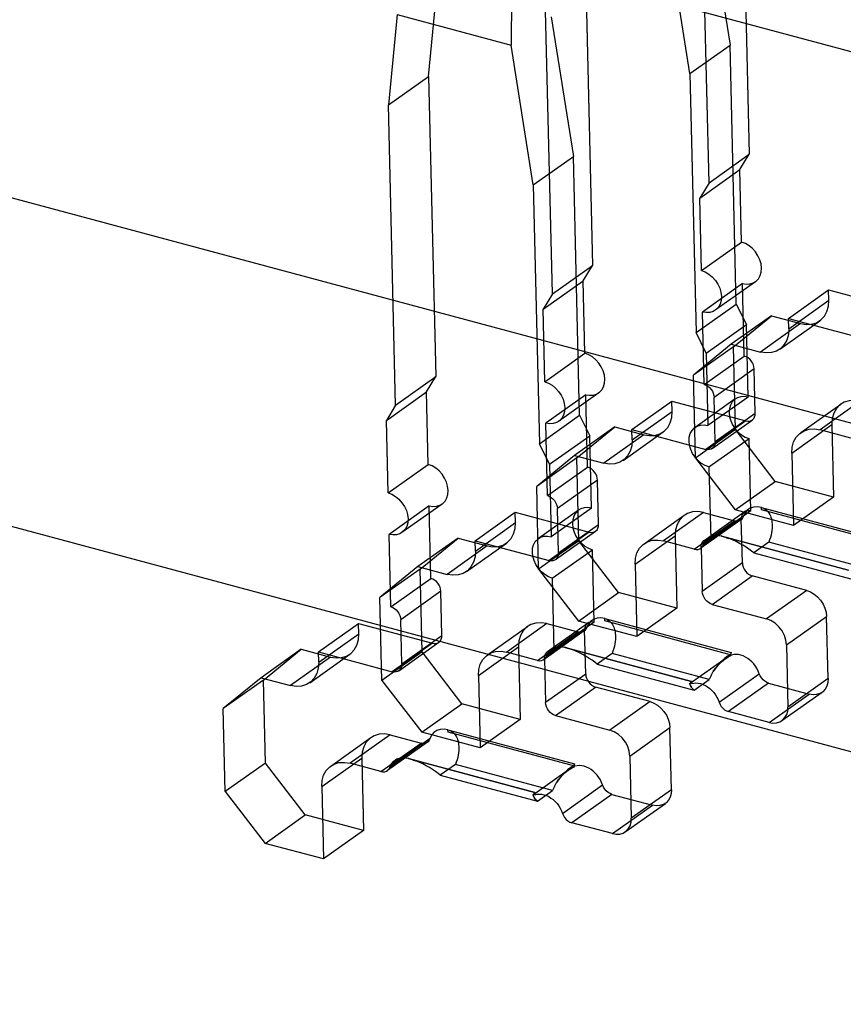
# Model space of a CAD drawing. Header units: millimetres. Extents: x 6 to 414, y 7 to 290.
# Tile 262 of 341: x 194.141 to 194.497, y 135.113 to 135.539. Entities that reach past the tile are written whole.
import ezdxf

# ---------------------------------------------------------------- set-up
doc = ezdxf.new("R2010")
doc.units = ezdxf.units.MM
doc.header["$LTSCALE"] = 23.1
doc.layers.get('0').update_dxf_attribs({"linetype": 'CONTINUOUS'})
doc.layers.add('_60383', color=7, linetype='CONTINUOUS')

msp = doc.modelspace()

# ---------------------------------------------------------------- linework, layer by layer
at = {"color": 6, "linetype": 'Continuous'}
for p, q in [((194.45305, 135.61037), (194.45612, 135.48056)), ((194.43878, 135.46826), (194.4357, 135.59807)), ((194.43832, 135.58812), (194.44789, 135.52773)), ((194.43054, 135.51543), (194.42097, 135.57582)), ((194.35349, 135.56412), (194.35322, 135.52776)), ((194.3853, 135.56232), (194.38837, 135.43251)), ((194.31754, 135.51426), (194.32132, 135.55328)), ((194.37103, 135.42021), (194.36795, 135.55001)), ((194.30397, 135.54098), (194.3002, 135.50196)), ((194.30397, 135.54098), (194.35322, 135.52776)), ((194.37057, 135.54006), (194.38014, 135.47968)), ((194.36279, 135.46738), (194.35322, 135.52776)), ((194.43054, 135.51543), (194.44789, 135.52773)), ((194.45054, 135.41583), (194.44789, 135.52773)), ((194.3002, 135.50196), (194.31754, 135.51426)), ((194.31754, 135.51426), (194.32062, 135.38446)), ((194.43054, 135.51543), (194.43319, 135.40353)), ((194.30327, 135.37216), (194.3002, 135.50196)), ((194.36279, 135.46738), (194.38014, 135.47968)), ((194.38279, 135.36778), (194.38014, 135.47968)), ((194.43878, 135.46826), (194.45612, 135.48056)), ((194.45211, 135.47394), (194.45612, 135.48056)), ((194.43476, 135.46164), (194.45211, 135.47394)), ((194.45285, 135.44261), (194.45211, 135.47394)), ((194.36279, 135.46738), (194.36544, 135.35547)), ((194.43878, 135.46826), (194.43476, 135.46164)), ((194.4355, 135.43031), (194.43476, 135.46164)), ((194.4355, 135.43031), (194.45285, 135.44261)), ((194.37103, 135.42021), (194.38837, 135.43251)), ((194.38435, 135.42589), (194.38837, 135.43251)), ((194.36701, 135.41358), (194.38435, 135.42589)), ((194.3851, 135.39455), (194.38435, 135.42589)), ((194.45327, 135.4247), (194.43593, 135.4124)), ((194.45885, 135.4255), (194.4415, 135.4132)), ((194.45402, 135.39337), (194.45327, 135.4247)), ((194.47316, 135.40963), (194.49051, 135.42193)), ((194.49051, 135.42193), (194.52243, 135.41337)), ((194.49062, 135.41746), (194.49051, 135.42193)), ((194.37103, 135.42021), (194.36701, 135.41358)), ((194.36775, 135.38225), (194.36701, 135.41358)), ((194.43319, 135.40353), (194.45054, 135.41583)), ((194.45054, 135.41583), (194.45492, 135.40695)), ((194.47327, 135.40516), (194.49062, 135.41746)), ((194.43667, 135.38107), (194.43593, 135.4124)), ((194.46573, 135.41079), (194.44839, 135.39849)), ((194.44935, 135.3974), (194.46573, 135.41079)), ((194.46573, 135.41079), (194.47833, 135.40741)), ((194.47316, 135.40963), (194.50509, 135.40107)), ((194.47327, 135.40516), (194.47316, 135.40963)), ((194.43758, 135.39465), (194.45492, 135.40695)), ((194.45567, 135.37562), (194.45492, 135.40695)), ((194.47833, 135.40741), (194.46099, 135.39511)), ((194.46935, 135.3963), (194.48669, 135.4086)), ((194.43758, 135.39465), (194.43319, 135.40353)), ((194.44839, 135.39849), (194.43201, 135.3851)), ((194.44935, 135.3974), (194.43201, 135.3851)), ((194.44839, 135.39849), (194.46099, 135.39511)), ((194.4502, 135.36159), (194.44935, 135.3974)), ((194.36775, 135.38225), (194.3851, 135.39455)), ((194.43667, 135.38107), (194.45402, 135.39337)), ((194.43758, 135.39465), (194.43832, 135.36332)), ((194.30327, 135.37216), (194.32062, 135.38446)), ((194.3166, 135.37783), (194.32062, 135.38446)), ((194.43286, 135.34929), (194.43201, 135.3851)), ((194.45832, 135.38777), (194.44098, 135.37547)), ((194.45877, 135.36866), (194.45832, 135.38777)), ((194.29926, 135.36553), (194.3166, 135.37783)), ((194.31734, 135.3465), (194.3166, 135.37783)), ((194.38552, 135.37665), (194.36818, 135.36435)), ((194.39109, 135.37744), (194.37375, 135.36514)), ((194.38626, 135.34532), (194.38552, 135.37665)), ((194.45567, 135.37562), (194.43832, 135.36332)), ((194.44143, 135.35636), (194.44098, 135.37547)), ((194.30327, 135.37216), (194.29926, 135.36553)), ((194.40541, 135.36158), (194.42276, 135.37388)), ((194.42276, 135.37388), (194.45468, 135.36531)), ((194.42286, 135.36941), (194.42276, 135.37388)), ((194.45009, 135.37482), (194.43275, 135.36252)), ((194.47847, 135.3603), (194.49581, 135.3726)), ((194.50417, 135.37379), (194.48683, 135.36149)), ((194.36544, 135.35547), (194.38279, 135.36778)), ((194.38279, 135.36778), (194.38717, 135.3589)), ((194.40552, 135.3571), (194.42286, 135.36941)), ((194.44143, 135.35636), (194.45877, 135.36866)), ((194.3, 135.3342), (194.29926, 135.36553)), ((194.36892, 135.33302), (194.36818, 135.36435)), ((194.39798, 135.36274), (194.38063, 135.35044)), ((194.3816, 135.34934), (194.39798, 135.36274)), ((194.39798, 135.36274), (194.41058, 135.35936)), ((194.45468, 135.36531), (194.43734, 135.35301)), ((194.44012, 135.35341), (194.45747, 135.36571)), ((194.47454, 135.35144), (194.49189, 135.36375)), ((194.49189, 135.36375), (194.49263, 135.33241)), ((194.36983, 135.34659), (194.38717, 135.3589)), ((194.38791, 135.32756), (194.38717, 135.3589)), ((194.41058, 135.35936), (194.39323, 135.34706)), ((194.40159, 135.34825), (194.41894, 135.36055)), ((194.40541, 135.36158), (194.43734, 135.35301)), ((194.40552, 135.3571), (194.40541, 135.36158)), ((194.4502, 135.36159), (194.43286, 135.34929)), ((194.46743, 135.33918), (194.4502, 135.36159)), ((194.50015, 135.35792), (194.48683, 135.36149)), ((194.36983, 135.34659), (194.36544, 135.35547)), ((194.43874, 135.34541), (194.45609, 135.35771)), ((194.45683, 135.32638), (194.45609, 135.35771)), ((194.38063, 135.35044), (194.36426, 135.33704)), ((194.38063, 135.35044), (194.39323, 135.34706)), ((194.47454, 135.35144), (194.47529, 135.32011)), ((194.3, 135.3342), (194.31734, 135.3465)), ((194.3816, 135.34934), (194.36426, 135.33704)), ((194.36892, 135.33302), (194.38626, 135.34532)), ((194.36983, 135.34659), (194.37057, 135.31526)), ((194.38245, 135.31354), (194.3816, 135.34934)), ((194.43286, 135.34929), (194.45008, 135.32687)), ((194.43874, 135.34541), (194.43949, 135.31408)), ((194.3651, 135.30123), (194.36426, 135.33704)), ((194.39057, 135.33971), (194.37323, 135.32741)), ((194.39102, 135.32061), (194.39057, 135.33971)), ((194.45008, 135.32687), (194.46743, 135.33918)), ((194.49263, 135.33241), (194.46743, 135.33918)), ((194.31777, 135.3286), (194.30042, 135.31629)), ((194.32334, 135.32939), (194.306, 135.31709)), ((194.31851, 135.29726), (194.31777, 135.3286)), ((194.49263, 135.33241), (194.47529, 135.32011)), ((194.33766, 135.31353), (194.355, 135.32583)), ((194.355, 135.32583), (194.38693, 135.31726)), ((194.35511, 135.32135), (194.355, 135.32583)), ((194.38234, 135.32677), (194.36499, 135.31447)), ((194.38791, 135.32756), (194.37057, 135.31526)), ((194.37368, 135.30831), (194.37323, 135.32741)), ((194.41071, 135.31224), (194.42806, 135.32455)), ((194.43642, 135.32574), (194.41907, 135.31344)), ((194.45683, 135.32638), (194.43629, 135.31178)), ((194.43642, 135.32574), (194.44974, 135.32216)), ((194.4367, 135.31368), (194.45404, 135.32598)), ((194.47529, 135.32011), (194.45008, 135.32687)), ((194.33777, 135.30905), (194.35511, 135.32135)), ((194.37368, 135.30831), (194.39102, 135.32061)), ((194.4324, 135.30986), (194.44974, 135.32216)), ((194.45253, 135.32256), (194.43518, 135.31026)), ((194.43539, 135.31073), (194.45274, 135.32303)), ((194.45319, 135.30393), (194.45274, 135.32303)), ((194.30117, 135.28496), (194.30042, 135.31629)), ((194.38693, 135.31726), (194.36958, 135.30496)), ((194.37237, 135.30536), (194.38971, 135.31766)), ((194.40679, 135.30339), (194.42414, 135.31569)), ((194.42414, 135.31569), (194.42488, 135.28436)), ((194.33023, 135.31469), (194.31288, 135.30238)), ((194.31385, 135.30129), (194.33023, 135.31469)), ((194.34283, 135.31131), (194.32548, 135.299)), ((194.33023, 135.31469), (194.34283, 135.31131)), ((194.33384, 135.3002), (194.35119, 135.3125)), ((194.33766, 135.31353), (194.36958, 135.30496)), ((194.33777, 135.30905), (194.33766, 135.31353)), ((194.38245, 135.31354), (194.3651, 135.30123)), ((194.39967, 135.29112), (194.38245, 135.31354)), ((194.4324, 135.30986), (194.41907, 135.31344)), ((194.4646, 135.31288), (194.4581, 135.30826)), ((194.50661, 135.30161), (194.4646, 135.31288)), ((194.37099, 135.29736), (194.38834, 135.30966)), ((194.38908, 135.27833), (194.38834, 135.30966)), ((194.43539, 135.31073), (194.43584, 135.29163)), ((194.4581, 135.30826), (194.5001, 135.29699)), ((194.40679, 135.30339), (194.40753, 135.27206)), ((194.45319, 135.30393), (194.43584, 135.29163)), ((194.31288, 135.30238), (194.2965, 135.28899)), ((194.31385, 135.30129), (194.2965, 135.28899)), ((194.31288, 135.30238), (194.32548, 135.299)), ((194.3147, 135.26548), (194.31385, 135.30129)), ((194.3651, 135.30123), (194.38233, 135.27882)), ((194.30117, 135.28496), (194.31851, 135.29726)), ((194.37099, 135.29736), (194.37173, 135.26603)), ((194.44015, 135.28602), (194.4575, 135.29833)), ((194.48102, 135.29201), (194.4575, 135.29833)), ((194.32282, 135.29166), (194.30547, 135.27936)), ((194.32327, 135.27256), (194.32282, 135.29166)), ((194.38233, 135.27882), (194.39967, 135.29112)), ((194.42488, 135.28436), (194.39967, 135.29112)), ((194.48102, 135.29201), (194.46367, 135.27971)), ((194.29735, 135.25318), (194.2965, 135.28899)), ((194.44015, 135.28602), (194.46367, 135.27971)), ((194.42488, 135.28436), (194.40753, 135.27206)), ((194.26991, 135.26547), (194.28725, 135.27777)), ((194.28725, 135.27777), (194.31918, 135.26921)), ((194.28736, 135.2733), (194.28725, 135.27777)), ((194.30593, 135.26026), (194.30547, 135.27936)), ((194.36867, 135.27769), (194.35132, 135.26538)), ((194.38908, 135.27833), (194.36853, 135.26373)), ((194.36867, 135.27769), (194.38199, 135.27411)), ((194.36895, 135.26563), (194.38629, 135.27793)), ((194.40753, 135.27206), (194.38233, 135.27882)), ((194.47229, 135.26851), (194.48963, 135.28081)), ((194.49027, 135.25395), (194.48963, 135.28081)), ((194.27001, 135.261), (194.28736, 135.2733)), ((194.34296, 135.26419), (194.36031, 135.27649)), ((194.36464, 135.26181), (194.38199, 135.27411)), ((194.38477, 135.27451), (194.36743, 135.26221)), ((194.36764, 135.26268), (194.38498, 135.27498)), ((194.38544, 135.25588), (194.38498, 135.27498)), ((194.31918, 135.26921), (194.30183, 135.25691)), ((194.30462, 135.2573), (194.32196, 135.26961)), ((194.30593, 135.26026), (194.32327, 135.27256)), ((194.26247, 135.26663), (194.24513, 135.25433)), ((194.2461, 135.25324), (194.26247, 135.26663)), ((194.26247, 135.26663), (194.27507, 135.26325)), ((194.26609, 135.25214), (194.28343, 135.26444)), ((194.26991, 135.26547), (194.30183, 135.25691)), ((194.27001, 135.261), (194.26991, 135.26547)), ((194.3147, 135.26548), (194.29735, 135.25318)), ((194.33192, 135.24307), (194.3147, 135.26548)), ((194.33904, 135.25534), (194.35638, 135.26764)), ((194.36464, 135.26181), (194.35132, 135.26538)), ((194.35638, 135.26764), (194.35712, 135.23631)), ((194.39685, 135.26482), (194.39035, 135.26021)), ((194.43885, 135.25355), (194.39685, 135.26482)), ((194.47229, 135.26851), (194.47292, 135.24165)), ((194.27507, 135.26325), (194.25773, 135.25095)), ((194.36764, 135.26268), (194.36809, 135.24357)), ((194.39035, 135.26021), (194.43235, 135.24894)), ((194.44621, 135.26282), (194.43023, 135.25148)), ((194.38544, 135.25588), (194.36809, 135.24357)), ((194.44318, 135.2437), (194.46053, 135.256)), ((194.24513, 135.25433), (194.22875, 135.24094)), ((194.2461, 135.25324), (194.22875, 135.24094)), ((194.24513, 135.25433), (194.25773, 135.25095)), ((194.24694, 135.21743), (194.2461, 135.25324)), ((194.29735, 135.25318), (194.31458, 135.23077)), ((194.33904, 135.25534), (194.33978, 135.22401)), ((194.43235, 135.24894), (194.43885, 135.25355)), ((194.46456, 135.25196), (194.44721, 135.23965)), ((194.46456, 135.25196), (194.48208, 135.24725)), ((194.49027, 135.25395), (194.47292, 135.24165)), ((194.3724, 135.23797), (194.38974, 135.25027)), ((194.41327, 135.24396), (194.38974, 135.25027)), ((194.47031, 135.23575), (194.48765, 135.24805)), ((194.31458, 135.23077), (194.33192, 135.24307)), ((194.35712, 135.23631), (194.33192, 135.24307)), ((194.41327, 135.24396), (194.39592, 135.23166)), ((194.46473, 135.23495), (194.48208, 135.24725)), ((194.2296, 135.20513), (194.22875, 135.24094)), ((194.46473, 135.23495), (194.44721, 135.23965)), ((194.35712, 135.23631), (194.33978, 135.22401)), ((194.3724, 135.23797), (194.39592, 135.23166)), ((194.33978, 135.22401), (194.31458, 135.23077)), ((194.40453, 135.22045), (194.42188, 135.23275)), ((194.42252, 135.2059), (194.42188, 135.23275)), ((194.27521, 135.21614), (194.29255, 135.22844)), ((194.30091, 135.22963), (194.28357, 135.21733)), ((194.29689, 135.21376), (194.31424, 135.22606)), ((194.31702, 135.22646), (194.29968, 135.21415)), ((194.31813, 135.22798), (194.30078, 135.21568)), ((194.30091, 135.22963), (194.31424, 135.22606)), ((194.27129, 135.20728), (194.28863, 135.21959)), ((194.28863, 135.21959), (194.28937, 135.18825)), ((194.40453, 135.22045), (194.40517, 135.1936)), ((194.24694, 135.21743), (194.2296, 135.20513)), ((194.26417, 135.19502), (194.24694, 135.21743)), ((194.29689, 135.21376), (194.28357, 135.21733)), ((194.3291, 135.21677), (194.32259, 135.21216)), ((194.3711, 135.2055), (194.3291, 135.21677)), ((194.37846, 135.21477), (194.36248, 135.20343)), ((194.32259, 135.21216), (194.3646, 135.20089)), ((194.2296, 135.20513), (194.24682, 135.18271)), ((194.27129, 135.20728), (194.27203, 135.17595)), ((194.3646, 135.20089), (194.3711, 135.2055)), ((194.37543, 135.19565), (194.39277, 135.20795)), ((194.42252, 135.2059), (194.40517, 135.1936)), ((194.3968, 135.2039), (194.37946, 135.1916)), ((194.3968, 135.2039), (194.41433, 135.1992)), ((194.39698, 135.1869), (194.41433, 135.1992)), ((194.40256, 135.18769), (194.4199, 135.2)), ((194.24682, 135.18271), (194.26417, 135.19502)), ((194.28937, 135.18825), (194.26417, 135.19502)), ((194.28937, 135.18825), (194.27203, 135.17595)), ((194.39698, 135.1869), (194.37946, 135.1916)), ((194.27203, 135.17595), (194.24682, 135.18271))]:
    msp.add_line(p, q, dxfattribs=at)
at = {"color": 7, "linetype": 'Continuous'}
for p, q in [((194.46141, 135.32793), (194.51614, 135.31324)), ((194.46143, 135.32688), (194.46141, 135.32793)), ((194.5163, 135.31216), (194.46143, 135.32688)), ((194.44406, 135.31563), (194.4988, 135.30094)), ((194.44443, 135.31529), (194.44406, 135.31563)), ((194.49917, 135.30061), (194.44443, 135.31529)), ((194.39366, 135.27988), (194.44839, 135.26519)), ((194.39368, 135.27883), (194.39366, 135.27988)), ((194.44855, 135.26411), (194.39368, 135.27883)), ((194.37631, 135.26757), (194.43105, 135.25289)), ((194.37668, 135.26724), (194.37631, 135.26757)), ((194.43141, 135.25255), (194.37668, 135.26724)), ((194.44839, 135.26519), (194.44805, 135.26435)), ((194.43965, 135.25529), (194.44062, 135.25701)), ((194.43105, 135.25289), (194.43121, 135.25181)), ((194.43968, 135.25534), (194.43885, 135.25355)), ((194.43166, 135.24961), (194.43235, 135.24894)), ((194.3259, 135.23182), (194.38064, 135.21713)), ((194.32593, 135.23078), (194.3259, 135.23182)), ((194.3808, 135.21605), (194.32593, 135.23078)), ((194.30856, 135.21952), (194.36329, 135.20483)), ((194.30893, 135.21919), (194.30856, 135.21952)), ((194.36366, 135.2045), (194.30893, 135.21919)), ((194.38064, 135.21713), (194.3803, 135.2163)), ((194.36329, 135.20483), (194.36345, 135.20375)), ((194.37193, 135.20728), (194.3711, 135.2055)), ((194.3719, 135.20723), (194.37287, 135.20896)), ((194.36391, 135.20156), (194.3646, 135.20089))]:
    msp.add_line(p, q, dxfattribs=at)
at = {"color": 6, "linetype": 'Continuous'}
for points in [[(194.46146, 135.4314), (194.46126, 135.43318), (194.46075, 135.43498), (194.45994, 135.43673), (194.45885, 135.43839), (194.45756, 135.43984), (194.45609, 135.44105), (194.45451, 135.44198), (194.45285, 135.44261)], [(194.45327, 135.4247), (194.4549, 135.42444), (194.45646, 135.42452), (194.45789, 135.42495), (194.45915, 135.42573), (194.46016, 135.4268), (194.4609, 135.42813), (194.46134, 135.42968), (194.46146, 135.4314)], [(194.4355, 135.43031), (194.43714, 135.4297), (194.43872, 135.42877), (194.44019, 135.42756), (194.44151, 135.42609), (194.44258, 135.42446), (194.44339, 135.42271), (194.44391, 135.42091), (194.44412, 135.4191)], [(194.44412, 135.4191), (194.444, 135.4174), (194.44356, 135.41586), (194.44283, 135.41452), (194.44181, 135.41343), (194.44057, 135.41266), (194.43914, 135.41222), (194.43759, 135.41213), (194.43593, 135.4124)], [(194.47833, 135.40741), (194.48077, 135.40701), (194.48311, 135.40714), (194.48525, 135.40778), (194.48715, 135.40895), (194.48866, 135.41056), (194.48977, 135.41256), (194.49043, 135.41487), (194.49062, 135.41746)], [(194.47327, 135.40516), (194.47309, 135.40261), (194.47244, 135.40029), (194.47134, 135.39829), (194.4698, 135.39665), (194.46794, 135.3955), (194.46581, 135.39484), (194.46347, 135.39471), (194.46099, 135.39511)], [(194.39371, 135.38335), (194.39351, 135.38513), (194.393, 135.38693), (194.39219, 135.38868), (194.3911, 135.39034), (194.38981, 135.39179), (194.38834, 135.393), (194.38676, 135.39393), (194.3851, 135.39455)], [(194.45832, 135.38777), (194.45822, 135.38866), (194.45796, 135.38956), (194.45756, 135.39043), (194.45702, 135.39126), (194.45637, 135.39199), (194.45564, 135.39259), (194.45485, 135.39306), (194.45402, 135.39337)], [(194.36775, 135.38225), (194.36939, 135.38164), (194.37097, 135.38072), (194.37244, 135.37951), (194.37375, 135.37804), (194.37483, 135.37641), (194.37564, 135.37466), (194.37616, 135.37286), (194.37637, 135.37105)], [(194.38552, 135.37665), (194.38715, 135.37638), (194.38871, 135.37647), (194.39013, 135.3769), (194.3914, 135.37768), (194.39241, 135.37875), (194.39315, 135.38008), (194.39359, 135.38162), (194.39371, 135.38335)], [(194.43667, 135.38107), (194.43749, 135.38076), (194.43828, 135.3803), (194.43901, 135.3797), (194.43967, 135.37896), (194.44021, 135.37815), (194.44061, 135.37727), (194.44087, 135.37637), (194.44098, 135.37547)], [(194.45567, 135.37562), (194.45404, 135.37588), (194.45248, 135.3758), (194.45105, 135.37537), (194.44979, 135.37459), (194.44878, 135.37352), (194.44804, 135.37219), (194.4476, 135.37064), (194.44748, 135.36892)], [(194.37637, 135.37105), (194.37625, 135.36935), (194.37581, 135.3678), (194.37508, 135.36647), (194.37405, 135.36538), (194.37281, 135.36461), (194.37139, 135.36417), (194.36983, 135.36408), (194.36818, 135.36435)], [(194.50417, 135.37379), (194.50173, 135.37419), (194.49939, 135.37407), (194.49725, 135.37342), (194.49535, 135.37225), (194.49384, 135.37064), (194.49273, 135.36865), (194.49207, 135.36633), (194.49189, 135.36375)], [(194.41058, 135.35936), (194.41302, 135.35896), (194.41536, 135.35908), (194.4175, 135.35973), (194.4194, 135.3609), (194.42091, 135.36251), (194.42202, 135.3645), (194.42268, 135.36682), (194.42286, 135.36941)], [(194.44748, 135.36892), (194.44768, 135.36714), (194.44819, 135.36534), (194.449, 135.36359), (194.45009, 135.36193), (194.45138, 135.36048), (194.45284, 135.35927), (194.45442, 135.35834), (194.45609, 135.35771)], [(194.45468, 135.36531), (194.45549, 135.36518), (194.45627, 135.36522), (194.45699, 135.36544), (194.45762, 135.36583), (194.45812, 135.36636), (194.45849, 135.36703), (194.45871, 135.3678), (194.45877, 135.36866)], [(194.43013, 135.35662), (194.43025, 135.35831), (194.43068, 135.35986), (194.43142, 135.3612), (194.43244, 135.36229), (194.43368, 135.36306), (194.43511, 135.36349), (194.43666, 135.36358), (194.43832, 135.36332)], [(194.47454, 135.35144), (194.47472, 135.35399), (194.47537, 135.35631), (194.47647, 135.35831), (194.47801, 135.35995), (194.47987, 135.3611), (194.48201, 135.36176), (194.48434, 135.36189), (194.48683, 135.36149)], [(194.40552, 135.3571), (194.40534, 135.35456), (194.40469, 135.35224), (194.40359, 135.35024), (194.40205, 135.3486), (194.40019, 135.34745), (194.39805, 135.34679), (194.39572, 135.34665), (194.39323, 135.34706)], [(194.43874, 135.34541), (194.43711, 135.34602), (194.43553, 135.34695), (194.43406, 135.34815), (194.43274, 135.34963), (194.43167, 135.35126), (194.43086, 135.353), (194.43034, 135.3548), (194.43013, 135.35662)], [(194.44143, 135.35636), (194.44137, 135.35551), (194.44115, 135.35474), (194.44079, 135.35407), (194.44027, 135.35353), (194.43965, 135.35314), (194.43894, 135.35292), (194.43816, 135.35288), (194.43734, 135.35301)], [(194.32596, 135.33529), (194.32576, 135.33708), (194.32524, 135.33888), (194.32444, 135.34062), (194.32335, 135.34228), (194.32205, 135.34373), (194.32059, 135.34495), (194.31901, 135.34588), (194.31734, 135.3465)], [(194.39057, 135.33971), (194.39047, 135.3406), (194.39021, 135.3415), (194.38981, 135.34238), (194.38926, 135.34321), (194.38862, 135.34393), (194.38789, 135.34454), (194.3871, 135.34501), (194.38626, 135.34532)], [(194.3, 135.3342), (194.30164, 135.33359), (194.30322, 135.33266), (194.30468, 135.33146), (194.306, 135.32998), (194.30707, 135.32835), (194.30789, 135.32661), (194.30841, 135.32481), (194.30861, 135.32299)], [(194.31777, 135.3286), (194.3194, 135.32833), (194.32095, 135.32841), (194.32238, 135.32884), (194.32365, 135.32962), (194.32466, 135.33069), (194.32539, 135.33203), (194.32583, 135.33357), (194.32596, 135.33529)], [(194.36892, 135.33302), (194.36974, 135.33271), (194.37053, 135.33225), (194.37126, 135.33164), (194.37192, 135.33091), (194.37246, 135.33009), (194.37286, 135.32922), (194.37312, 135.32832), (194.37323, 135.32741)], [(194.46141, 135.32793), (194.45972, 135.3282), (194.45809, 135.32809), (194.45661, 135.32759), (194.45533, 135.32673), (194.45434, 135.32556), (194.45329, 135.32337)], [(194.38791, 135.32756), (194.38628, 135.32783), (194.38473, 135.32775), (194.3833, 135.32732), (194.38203, 135.32654), (194.38103, 135.32547), (194.38029, 135.32413), (194.37985, 135.32259), (194.37972, 135.32087)], [(194.43642, 135.32574), (194.43398, 135.32614), (194.43164, 135.32601), (194.4295, 135.32537), (194.4276, 135.3242), (194.42609, 135.32259), (194.42498, 135.32059), (194.42432, 135.31828), (194.42414, 135.31569)], [(194.45683, 135.32638), (194.45602, 135.32651), (194.45524, 135.32647), (194.45452, 135.32626), (194.45389, 135.32587), (194.45339, 135.32533), (194.45302, 135.32467), (194.4528, 135.32389), (194.45274, 135.32303)], [(194.46141, 135.32793), (194.46185, 135.32779), (194.46227, 135.32762), (194.46268, 135.32741), (194.46307, 135.32716), (194.46345, 135.32687), (194.46381, 135.32655), (194.46415, 135.32618), (194.46448, 135.32577), (194.46478, 135.32531), (194.46506, 135.32481), (194.46531, 135.32425), (194.46554, 135.32365), (194.46573, 135.32299), (194.46588, 135.32228), (194.466, 135.32152), (194.46607, 135.3207), (194.46608, 135.31984), (194.46605, 135.31893), (194.46596, 135.31797), (194.46581, 135.31699), (194.4656, 135.31598), (194.46533, 135.31495), (194.46499, 135.31392), (194.4646, 135.31288)], [(194.30861, 135.32299), (194.30849, 135.3213), (194.30806, 135.31975), (194.30733, 135.31841), (194.3063, 135.31732), (194.30506, 135.31655), (194.30364, 135.31612), (194.30208, 135.31603), (194.30042, 135.31629)], [(194.34283, 135.31131), (194.34527, 135.3109), (194.3476, 135.31103), (194.34975, 135.31168), (194.35164, 135.31285), (194.35316, 135.31445), (194.35426, 135.31645), (194.35492, 135.31876), (194.35511, 135.32135)], [(194.37972, 135.32087), (194.37992, 135.31908), (194.38044, 135.31728), (194.38124, 135.31554), (194.38233, 135.31388), (194.38363, 135.31243), (194.38509, 135.31121), (194.38667, 135.31028), (194.38834, 135.30966)], [(194.38693, 135.31726), (194.38774, 135.31713), (194.38852, 135.31717), (194.38923, 135.31739), (194.38987, 135.31778), (194.39037, 135.31831), (194.39074, 135.31898), (194.39096, 135.31975), (194.39102, 135.32061)], [(194.45329, 135.32337), (194.45279, 135.32277), (194.45215, 135.32234), (194.45141, 135.32209), (194.45061, 135.32203), (194.44974, 135.32216)], [(194.36238, 135.30856), (194.3625, 135.31026), (194.36293, 135.31181), (194.36367, 135.31314), (194.36469, 135.31423), (194.36593, 135.315), (194.36736, 135.31544), (194.36891, 135.31553), (194.37057, 135.31526)], [(194.43697, 135.31323), (194.43798, 135.31442), (194.43925, 135.31528), (194.44073, 135.31578), (194.44233, 135.3159), (194.44406, 135.31563)], [(194.44406, 135.31563), (194.44444, 135.31552), (194.44483, 135.31541), (194.44523, 135.31528), (194.44564, 135.31515), (194.44607, 135.315), (194.4465, 135.31484), (194.44695, 135.31467), (194.44741, 135.31449)], [(194.40679, 135.30339), (194.40697, 135.30593), (194.40762, 135.30825), (194.40872, 135.31026), (194.41026, 135.3119), (194.41212, 135.31305), (194.41426, 135.31371), (194.41659, 135.31384), (194.41907, 135.31344)], [(194.4324, 135.30986), (194.43324, 135.30973), (194.43406, 135.30978), (194.4348, 135.31003), (194.43543, 135.31046), (194.43593, 135.31104), (194.43697, 135.31323)], [(194.43539, 135.31073), (194.43545, 135.31158), (194.43567, 135.31235), (194.43604, 135.31302), (194.43655, 135.31357), (194.43717, 135.31395), (194.43788, 135.31417), (194.43866, 135.31421), (194.43949, 135.31408)], [(194.33777, 135.30905), (194.33759, 135.30651), (194.33694, 135.30419), (194.33584, 135.30218), (194.3343, 135.30055), (194.33244, 135.29939), (194.3303, 135.29874), (194.32797, 135.2986), (194.32548, 135.299)], [(194.37099, 135.29736), (194.36936, 135.29797), (194.36777, 135.29889), (194.36631, 135.3001), (194.36499, 135.30157), (194.36392, 135.3032), (194.36311, 135.30495), (194.36259, 135.30675), (194.36238, 135.30856)], [(194.37368, 135.30831), (194.37362, 135.30746), (194.3734, 135.30669), (194.37303, 135.30602), (194.37252, 135.30547), (194.3719, 135.30509), (194.37119, 135.30487), (194.37041, 135.30483), (194.36958, 135.30496)], [(194.45319, 135.30393), (194.45329, 135.30304), (194.45355, 135.30214), (194.45395, 135.30126), (194.45449, 135.30043), (194.45514, 135.29971), (194.45587, 135.2991), (194.45666, 135.29864), (194.4575, 135.29833)], [(194.32282, 135.29166), (194.32272, 135.29255), (194.32246, 135.29345), (194.32206, 135.29433), (194.32151, 135.29516), (194.32087, 135.29588), (194.32013, 135.29649), (194.31934, 135.29695), (194.31851, 135.29726)], [(194.44015, 135.28602), (194.43933, 135.28633), (194.43854, 135.28679), (194.43781, 135.2874), (194.43715, 135.28813), (194.43661, 135.28895), (194.43621, 135.28982), (194.43595, 135.29072), (194.43584, 135.29163)], [(194.48102, 135.29201), (194.48265, 135.29141), (194.48424, 135.29048), (194.4857, 135.28927), (194.48702, 135.2878), (194.48809, 135.28617), (194.48891, 135.28442), (194.48942, 135.28262), (194.48963, 135.28081)], [(194.30117, 135.28496), (194.30198, 135.28466), (194.30277, 135.28419), (194.30351, 135.28359), (194.30417, 135.28285), (194.3047, 135.28204), (194.30511, 135.28117), (194.30537, 135.28027), (194.30547, 135.27936)], [(194.36867, 135.27769), (194.36622, 135.27809), (194.36389, 135.27796), (194.36175, 135.27731), (194.35985, 135.27614), (194.35834, 135.27454), (194.35723, 135.27254), (194.35657, 135.27023), (194.35638, 135.26764)], [(194.38908, 135.27833), (194.38827, 135.27846), (194.38749, 135.27842), (194.38677, 135.2782), (194.38614, 135.27781), (194.38564, 135.27728), (194.38527, 135.27661), (194.38505, 135.27584), (194.38498, 135.27498)], [(194.39366, 135.27988), (194.39197, 135.28015), (194.39034, 135.28003), (194.38885, 135.27954), (194.38758, 135.27868), (194.38659, 135.27751), (194.38553, 135.27531)], [(194.39366, 135.27988), (194.39409, 135.27974), (194.39452, 135.27956), (194.39492, 135.27935), (194.39532, 135.27911), (194.3957, 135.27882), (194.39606, 135.2785), (194.3964, 135.27813), (194.39673, 135.27772), (194.39703, 135.27726), (194.39731, 135.27675), (194.39756, 135.2762), (194.39779, 135.2756), (194.39798, 135.27494), (194.39813, 135.27423), (194.39825, 135.27346), (194.39831, 135.27265), (194.39833, 135.27178), (194.3983, 135.27087), (194.39821, 135.26992), (194.39806, 135.26893), (194.39784, 135.26792), (194.39757, 135.2669), (194.39724, 135.26586), (194.39685, 135.26482)], [(194.47229, 135.26851), (194.47203, 135.27054), (194.47137, 135.27259), (194.47034, 135.27455), (194.46896, 135.27635), (194.46735, 135.27784), (194.46557, 135.27898), (194.46367, 135.27971)], [(194.27507, 135.26325), (194.27752, 135.26285), (194.27985, 135.26298), (194.28199, 135.26362), (194.28389, 135.26479), (194.2854, 135.2664), (194.28651, 135.2684), (194.28717, 135.27071), (194.28736, 135.2733)], [(194.38553, 135.27531), (194.38503, 135.27472), (194.3844, 135.27428), (194.38366, 135.27403), (194.38285, 135.27397), (194.38199, 135.27411)], [(194.31918, 135.26921), (194.31999, 135.26907), (194.32077, 135.26912), (194.32148, 135.26933), (194.32211, 135.26972), (194.32262, 135.27026), (194.32299, 135.27092), (194.32321, 135.27169), (194.32327, 135.27256)], [(194.33904, 135.25534), (194.33922, 135.25788), (194.33987, 135.2602), (194.34097, 135.2622), (194.3425, 135.26384), (194.34436, 135.265), (194.3465, 135.26565), (194.34884, 135.26579), (194.35132, 135.26538)], [(194.36464, 135.26181), (194.36549, 135.26167), (194.3663, 135.26173), (194.36705, 135.26198), (194.36768, 135.26241), (194.36818, 135.26299), (194.36922, 135.26517)], [(194.36764, 135.26268), (194.3677, 135.26353), (194.36792, 135.2643), (194.36828, 135.26497), (194.3688, 135.26551), (194.36942, 135.2659), (194.37013, 135.26612), (194.37091, 135.26616), (194.37173, 135.26603)], [(194.36922, 135.26517), (194.37022, 135.26636), (194.37149, 135.26723), (194.37298, 135.26773), (194.37458, 135.26785), (194.37631, 135.26757)], [(194.37631, 135.26757), (194.37669, 135.26747), (194.37708, 135.26735), (194.37748, 135.26723), (194.37789, 135.26709), (194.37831, 135.26695), (194.37875, 135.26679), (194.3792, 135.26662), (194.37966, 135.26644)], [(194.46053, 135.256), (194.46009, 135.25714), (194.45955, 135.25822), (194.45891, 135.25927), (194.45817, 135.26025), (194.45736, 135.26115), (194.45647, 135.26196), (194.45553, 135.26267), (194.45454, 135.26326), (194.45353, 135.26374), (194.4525, 135.26408), (194.45148, 135.2643), (194.45047, 135.26437), (194.44949, 135.26431), (194.44855, 135.26411)], [(194.27001, 135.261), (194.26983, 135.25845), (194.26918, 135.25613), (194.26808, 135.25413), (194.26655, 135.25249), (194.26469, 135.25134), (194.26255, 135.25068), (194.26021, 135.25055), (194.25773, 135.25095)], [(194.30593, 135.26026), (194.30587, 135.25941), (194.30565, 135.25863), (194.30528, 135.25797), (194.30477, 135.25742), (194.30415, 135.25704), (194.30344, 135.25682), (194.30266, 135.25677), (194.30183, 135.25691)], [(194.38544, 135.25588), (194.38554, 135.25498), (194.38579, 135.25408), (194.3862, 135.25321), (194.38674, 135.25238), (194.38739, 135.25166), (194.38812, 135.25105), (194.38891, 135.25058), (194.38974, 135.25027)], [(194.46456, 135.25196), (194.46371, 135.25227), (194.46288, 135.25277), (194.46212, 135.25342), (194.46145, 135.2542), (194.46092, 135.25506), (194.46053, 135.256)], [(194.43121, 135.25181), (194.43215, 135.25201), (194.43312, 135.25207), (194.43413, 135.252), (194.43516, 135.25178), (194.43619, 135.25143), (194.4372, 135.25096), (194.43818, 135.25036), (194.43913, 135.24966), (194.44001, 135.24885), (194.44083, 135.24794), (194.44156, 135.24696), (194.44221, 135.24592), (194.44275, 135.24484), (194.44318, 135.2437)], [(194.49027, 135.25395), (194.49015, 135.25225), (194.48972, 135.25071), (194.48898, 135.24937), (194.48796, 135.24828), (194.48672, 135.24751), (194.48529, 135.24707), (194.48374, 135.24698), (194.48208, 135.24725)], [(194.3724, 135.23797), (194.37158, 135.23827), (194.37079, 135.23874), (194.37006, 135.23934), (194.3694, 135.24008), (194.36886, 135.24089), (194.36846, 135.24177), (194.3682, 135.24267), (194.36809, 135.24357)], [(194.41327, 135.24396), (194.4149, 135.24335), (194.41648, 135.24243), (194.41795, 135.24122), (194.41927, 135.23974), (194.42034, 135.23811), (194.42115, 135.23637), (194.42167, 135.23457), (194.42188, 135.23275)], [(194.44318, 135.2437), (194.44356, 135.24278), (194.4441, 135.24191), (194.44476, 135.24113), (194.44553, 135.24048), (194.44634, 135.23998), (194.44721, 135.23965)], [(194.46473, 135.23495), (194.46636, 135.23468), (194.46792, 135.23477), (194.46935, 135.2352), (194.47061, 135.23598), (194.47162, 135.23705), (194.47236, 135.23838), (194.4728, 135.23992), (194.47292, 135.24165)], [(194.3259, 135.23182), (194.32422, 135.23209), (194.32259, 135.23198), (194.3211, 135.23148), (194.31983, 135.23062), (194.31884, 135.22946), (194.31778, 135.22726)], [(194.3259, 135.23182), (194.32634, 135.23168), (194.32676, 135.23151), (194.32717, 135.2313), (194.32757, 135.23105), (194.32794, 135.23077), (194.3283, 135.23044), (194.32865, 135.23007), (194.32897, 135.22966), (194.32928, 135.22921), (194.32956, 135.2287), (194.32981, 135.22815), (194.33003, 135.22754), (194.33023, 135.22688), (194.33038, 135.22617), (194.33049, 135.22541), (194.33056, 135.2246), (194.33058, 135.22373), (194.33055, 135.22282), (194.33045, 135.22187), (194.3303, 135.22088), (194.33009, 135.21987), (194.32982, 135.21884), (194.32949, 135.21781), (194.3291, 135.21677)], [(194.40453, 135.22045), (194.40428, 135.22249), (194.40362, 135.22454), (194.40259, 135.2265), (194.40121, 135.2283), (194.3996, 135.22978), (194.39782, 135.23092), (194.39592, 135.23166)], [(194.30091, 135.22963), (194.29847, 135.23003), (194.29614, 135.22991), (194.29399, 135.22926), (194.2921, 135.22809), (194.29058, 135.22648), (194.28948, 135.22449), (194.28882, 135.22217), (194.28863, 135.21959)], [(194.31778, 135.22726), (194.31728, 135.22666), (194.31665, 135.22623), (194.3159, 135.22598), (194.3151, 135.22592), (194.31424, 135.22606)], [(194.27129, 135.20728), (194.27146, 135.20983), (194.27212, 135.21215), (194.27321, 135.21415), (194.27475, 135.21579), (194.27661, 135.21694), (194.27875, 135.2176), (194.28108, 135.21773), (194.28357, 135.21733)], [(194.30147, 135.21712), (194.30247, 135.21831), (194.30374, 135.21918), (194.30522, 135.21968), (194.30683, 135.21979), (194.30856, 135.21952)], [(194.30856, 135.21952), (194.30894, 135.21942), (194.30933, 135.2193), (194.30973, 135.21918), (194.31014, 135.21904), (194.31056, 135.21889), (194.311, 135.21874), (194.31145, 135.21857), (194.31191, 135.21839)], [(194.29689, 135.21376), (194.29773, 135.21362), (194.29855, 135.21368), (194.29929, 135.21392), (194.29993, 135.21436), (194.30043, 135.21494), (194.30147, 135.21712)], [(194.39277, 135.20795), (194.39234, 135.20908), (194.3918, 135.21017), (194.39116, 135.21121), (194.39042, 135.21219), (194.3896, 135.21309), (194.38872, 135.2139), (194.38778, 135.21461), (194.38679, 135.21521), (194.38578, 135.21568), (194.38475, 135.21603), (194.38372, 135.21624), (194.38271, 135.21632), (194.38174, 135.21626), (194.3808, 135.21605)], [(194.3968, 135.2039), (194.39596, 135.20422), (194.39513, 135.20472), (194.39436, 135.20537), (194.3937, 135.20615), (194.39317, 135.20701), (194.39277, 135.20795)], [(194.42252, 135.2059), (194.4224, 135.2042), (194.42196, 135.20266), (194.42123, 135.20132), (194.42021, 135.20023), (194.41896, 135.19946), (194.41754, 135.19902), (194.41598, 135.19893), (194.41433, 135.1992)], [(194.36345, 135.20375), (194.3644, 135.20396), (194.36537, 135.20402), (194.36638, 135.20394), (194.36741, 135.20373), (194.36843, 135.20338), (194.36945, 135.20291), (194.37043, 135.20231), (194.37137, 135.2016), (194.37226, 135.20079), (194.37308, 135.19989), (194.37381, 135.19891), (194.37446, 135.19787), (194.37499, 135.19678), (194.37543, 135.19565)], [(194.37543, 135.19565), (194.37581, 135.19473), (194.37635, 135.19386), (194.37701, 135.19308), (194.37777, 135.19242), (194.37859, 135.19193), (194.37946, 135.1916)], [(194.39698, 135.1869), (194.39861, 135.18663), (194.40017, 135.18671), (194.4016, 135.18715), (194.40286, 135.18793), (194.40387, 135.189), (194.40461, 135.19033), (194.40505, 135.19187), (194.40517, 135.1936)]]:
    msp.add_lwpolyline(points, dxfattribs=at)
at = {"color": 7, "linetype": 'Continuous'}
for points in [[(194.44805, 135.26435), (194.44681, 135.26362), (194.44553, 135.26265), (194.44417, 135.26143), (194.44285, 135.26004), (194.44168, 135.25858), (194.44062, 135.25701)], [(194.44058, 135.25693), (194.44163, 135.25847), (194.44282, 135.25989), (194.44418, 135.26124), (194.44562, 135.2624), (194.44704, 135.26331), (194.44843, 135.26402)], [(194.4306, 135.25122), (194.43056, 135.25178), (194.43071, 135.25214), (194.43099, 135.2524), (194.43141, 135.25255)], [(194.43132, 135.25189), (194.431, 135.25194), (194.43075, 135.25185), (194.4306, 135.25161)], [(194.43235, 135.24894), (194.43164, 135.24964), (194.43111, 135.25028), (194.43075, 135.25084), (194.43057, 135.25134)], [(194.4306, 135.25122), (194.43079, 135.25076), (194.43114, 135.25023)], [(194.37283, 135.20888), (194.37388, 135.21041), (194.37506, 135.21184), (194.37642, 135.21319), (194.37787, 135.21435), (194.37929, 135.21526), (194.38068, 135.21597)], [(194.3803, 135.2163), (194.37906, 135.21556), (194.37778, 135.2146), (194.37642, 135.21338), (194.37509, 135.21199), (194.37392, 135.21053), (194.37287, 135.20896)], [(194.36285, 135.20317), (194.36281, 135.20373), (194.36296, 135.20409), (194.36324, 135.20434), (194.36366, 135.2045)], [(194.3646, 135.20089), (194.36389, 135.20159), (194.36335, 135.20222), (194.363, 135.20279), (194.36281, 135.20329)], [(194.36357, 135.20384), (194.36325, 135.20388), (194.363, 135.2038), (194.36285, 135.20356)], [(194.36285, 135.20317), (194.36304, 135.20271), (194.36339, 135.20217)]]:
    msp.add_lwpolyline(points, dxfattribs=at)
at = {"color": 6, "linetype": 'Continuous'}
for centre in [(194.4497, 135.31052), (194.38194, 135.26247), (194.31419, 135.21441)]:
    msp.add_ellipse(centre, major_axis=(0.01004, -0.00504), ratio=0.239338, start_param=0.710135, end_param=1.917993, dxfattribs=at)
at = {"layer": '_60383', "color": 7, "linetype": 'Continuous'}
for p, q in [((193.88901, 135.68899), (197.22924, 134.79269)), ((197.46824, 134.5679), (193.39376, 135.66123)), ((193.41729, 135.51298), (197.34895, 134.45797))]:
    msp.add_line(p, q, dxfattribs=at)

doc.saveas('drawing.dxf')
